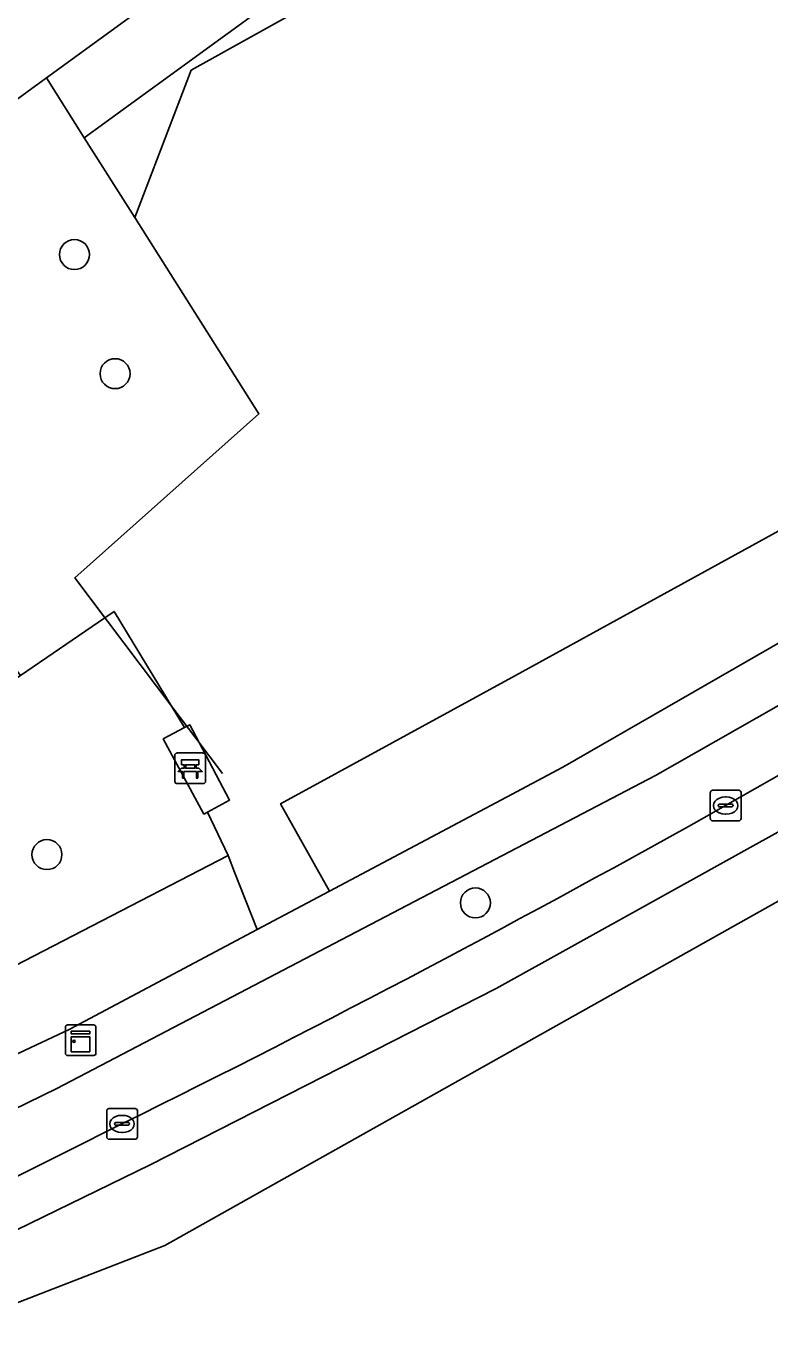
# Model space of a CAD drawing. Extents: x 159217 to 160349, y 381246 to 382172.
# Drawn here: x 159743.34 to 159767.61, y 381381.16 to 381423.98 of the extents above; entities that cross this region are included whole.
import ezdxf

# ---------------------------------------------------------------- set-up
doc = ezdxf.new("R2010")
doc.units = 0
for name, color, linetype in [('IMGEO_Bank', 7, 'Continuous'), ('IMGEO_Boom', 7, 'Continuous'), ('IMGEO_Groenvoorziening', 7, 'Continuous'), ('IMGEO_Hek', 7, 'Continuous'), ('IMGEO_Kast', 7, 'Continuous'), ('IMGEO_Kolk', 7, 'Continuous'), ('IMGEO_Parkeervlak_open', 7, 'Continuous'), ('IMGEO_Rijbaan_lokaal_gesloten', 7, 'Continuous'), ('IMGEO_Voetpad_open', 7, 'Continuous')]:
    doc.layers.add(name, color=color, linetype=linetype)

msp = doc.modelspace()

# ---------------------------------------------------------------- linework, layer by layer
at = {"layer": 'IMGEO_Bank'}
for p, q in [((159748.19, 381399.344), (159748.19, 381400.185)), ((159748.19, 381400.185), (159748.19, 381399.344)), ((159748.265, 381400.269), (159749.106, 381400.269)), ((159749.106, 381400.269), (159748.265, 381400.269)), ((159749.19, 381400.194), (159749.19, 381399.353)), ((159749.19, 381399.353), (159749.19, 381400.194)), ((159748.887, 381399.667), (159748.494, 381399.667)), ((159748.499, 381399.775), (159748.499, 381399.881)), ((159748.543, 381399.881), (159748.543, 381399.775)), ((159748.831, 381399.887), (159748.549, 381399.887)), ((159748.549, 381399.769), (159748.831, 381399.769)), ((159748.837, 381399.775), (159748.837, 381399.881)), ((159748.881, 381399.881), (159748.881, 381399.775)), ((159749.115, 381399.269), (159748.274, 381399.269)), ((159748.274, 381399.269), (159749.115, 381399.269))]:
    msp.add_line(p, q, dxfattribs=at)
for points in [[(159748.493, 381399.887), (159748.407, 381399.887), (159748.407, 381400.048), (159748.97, 381400.048), (159748.97, 381399.887), (159748.887, 381399.887)], [(159748.437, 381399.667), (159748.295, 381399.667), (159748.407, 381399.769), (159748.493, 381399.769)], [(159748.487, 381399.66), (159748.487, 381399.453), (159748.444, 381399.453), (159748.444, 381399.66)], [(159748.887, 381399.769), (159748.97, 381399.769), (159749.082, 381399.667), (159748.943, 381399.667)], [(159748.937, 381399.66), (159748.937, 381399.453), (159748.893, 381399.453), (159748.893, 381399.66)]]:
    msp.add_lwpolyline(points, dxfattribs=at)
for centre, radius, start, end in [((159748.268, 381400.191), 0.0779, 92.4484, 184.2845), ((159748.268, 381400.191), 0.0779, 92.4484, 184.2845), ((159749.112, 381400.191), 0.0779, 2.4484, 94.2845), ((159749.112, 381400.191), 0.0779, 2.4484, 94.2845), ((159748.437, 381399.66), 0.00671, 2.8957, 87.1043), ((159748.494, 381399.66), 0.00671, 92.8957, 177.1043), ((159748.492, 381399.88), 0.00671, 2.8957, 87.1043), ((159748.492, 381399.776), 0.00671, 272.8957, 357.1043), ((159748.549, 381399.88), 0.00671, 92.8957, 177.1043), ((159748.549, 381399.776), 0.00671, 182.8957, 267.1043), ((159748.831, 381399.88), 0.00671, 2.8957, 87.1043), ((159748.831, 381399.776), 0.00671, 272.8957, 357.1043), ((159748.888, 381399.88), 0.00671, 92.8957, 177.1043), ((159748.888, 381399.776), 0.00671, 182.8957, 267.1043), ((159748.886, 381399.66), 0.00671, 2.8957, 87.1043), ((159748.943, 381399.66), 0.00671, 92.8957, 177.1043), ((159748.268, 381399.347), 0.0779, 182.4484, 274.2845), ((159748.268, 381399.347), 0.0779, 182.4484, 274.2845), ((159749.112, 381399.347), 0.0779, 272.4484, 4.2845), ((159749.112, 381399.347), 0.0779, 272.4484, 4.2845)]:
    msp.add_arc(centre, radius, start, end, dxfattribs=at)
at = {"layer": 'IMGEO_Boom'}
for centre in [(159744.913, 381416.532), (159746.238, 381412.646), (159744.016, 381396.953), (159757.998, 381395.376)]:
    msp.add_circle(centre, 0.489, dxfattribs=at)
at = {"layer": 'IMGEO_Groenvoorziening'}
for points in [[(159745.234, 381420.346), (159776.021, 381442.729), (159774.733, 381444.636), (159744.001, 381422.294)], [(159746.885, 381417.737), (159748.724, 381422.549), (159778.473, 381439.101), (159776.021, 381442.729), (159745.234, 381420.346)], [(159750.934, 381411.339), (159746.885, 381417.737), (159745.234, 381420.346), (159744.001, 381422.294), (159736.642, 381416.944), (159737.678, 381415.573), (159735.011, 381413.574), (159743.153, 381402.796), (159745.906, 381404.68), (159744.922, 381405.983)], [(159789.633, 381416.266), (159793.783, 381418.549), (159793.197, 381419.471), (159792.283, 381420.909), (159759.302, 381402.801), (159757.198, 381401.646), (159751.643, 381398.612), (159753.24, 381395.762), (159759.018, 381398.829), (159760.851, 381399.802), (159768.966, 381404.474), (159777.954, 381409.61)], [(159749.256, 381398.342), (159749.137, 381398.278), (159747.812, 381400.73), (159748.501, 381401.099), (159746.207, 381404.886), (159745.906, 381404.68), (159743.153, 381402.796), (159736.837, 381398.472), (159739.112, 381394.457), (159739.263, 381394.172), (159740.409, 381392.013), (159749.925, 381396.922)], [(159750.88, 381394.509), (159750.139, 381396.38), (159749.925, 381396.922), (159740.409, 381392.013), (159740.706, 381391.569), (159741.831, 381389.888), (159744.737, 381391.249)]]:
    msp.add_lwpolyline(points, close=True, dxfattribs=at)
msp.add_lwpolyline([(159778.473, 381439.101), (159748.724, 381422.549), (159746.885, 381417.737), (159750.934, 381411.339), (159744.922, 381405.983), (159745.906, 381404.68), (159746.207, 381404.886), (159748.501, 381401.099), (159748.674, 381401.191), (159748.98, 381400.612), (159749.975, 381398.731), (159749.256, 381398.342), (159749.925, 381396.922), (159750.139, 381396.38), (159750.88, 381394.509), (159753.24, 381395.762), (159751.643, 381398.612), (159757.198, 381401.646), (159759.302, 381402.801), (159792.283, 381420.909)], dxfattribs=at)
at = {"layer": 'IMGEO_Hek'}
for points in [[(159744.922, 381405.983), (159748.128, 381401.74)], [(159748.128, 381401.74), (159748.873, 381400.754), (159749.742, 381399.604)]]:
    msp.add_lwpolyline(points, dxfattribs=at)
at = {"layer": 'IMGEO_Kast'}
for p, q in [((159744.616, 381390.472), (159744.616, 381391.313)), ((159744.616, 381391.313), (159744.616, 381390.472)), ((159744.691, 381391.397), (159745.532, 381391.397)), ((159745.532, 381391.397), (159744.691, 381391.397)), ((159745.616, 381391.322), (159745.616, 381390.481)), ((159745.616, 381390.481), (159745.616, 381391.322)), ((159745.541, 381390.397), (159744.7, 381390.397)), ((159744.7, 381390.397), (159745.541, 381390.397))]:
    msp.add_line(p, q, dxfattribs=at)
for points in [[(159744.811, 381391.187), (159745.411, 381391.187), (159745.411, 381391.102), (159744.811, 381391.102), (159744.811, 381391.187)], [(159744.811, 381391.012), (159745.411, 381391.012), (159745.411, 381390.523), (159744.811, 381390.523), (159744.811, 381391.012)]]:
    msp.add_lwpolyline(points, dxfattribs=at)
msp.add_circle((159744.895, 381390.861), 0.0377, dxfattribs=at)
for centre, start, end in [((159744.694, 381391.319), 92.4484, 184.2845), ((159744.694, 381391.319), 92.4484, 184.2845), ((159745.538, 381391.319), 2.4484, 94.2845), ((159745.538, 381391.319), 2.4484, 94.2845), ((159744.694, 381390.475), 182.4484, 274.2845), ((159744.694, 381390.475), 182.4484, 274.2845), ((159745.538, 381390.475), 272.4484, 4.2845), ((159745.538, 381390.475), 272.4484, 4.2845)]:
    msp.add_arc(centre, 0.0779, start, end, dxfattribs=at)
at = {"layer": 'IMGEO_Kolk'}
for p, q in [((159765.666, 381398.128), (159765.666, 381398.98)), ((159765.741, 381399.054), (159766.593, 381399.054)), ((159766.154, 381398.834), (159766.179, 381398.834)), ((159766.667, 381398.98), (159766.667, 381398.128)), ((159765.925, 381398.548), (159765.925, 381398.56)), ((159766.363, 381398.511), (159765.965, 381398.511)), ((159765.968, 381398.597), (159766.366, 381398.597)), ((159766.409, 381398.56), (159766.409, 381398.548)), ((159766.593, 381398.054), (159765.741, 381398.054)), ((159766.177, 381398.274), (159766.152, 381398.274)), ((159745.965, 381387.74), (159745.965, 381388.592)), ((159746.04, 381388.666), (159746.892, 381388.666)), ((159746.453, 381388.446), (159746.478, 381388.446)), ((159746.966, 381388.592), (159746.966, 381387.74)), ((159746.224, 381388.16), (159746.224, 381388.172)), ((159746.662, 381388.123), (159746.264, 381388.123)), ((159746.267, 381388.209), (159746.665, 381388.209)), ((159746.708, 381388.172), (159746.708, 381388.16)), ((159746.892, 381387.666), (159746.04, 381387.666)), ((159746.476, 381387.886), (159746.451, 381387.886))]:
    msp.add_line(p, q, dxfattribs=at)
for points in [[(159765.666, 381398.128), (159765.666, 381398.98)], [(159765.741, 381399.054), (159766.593, 381399.054)], [(159766.667, 381398.98), (159766.667, 381398.128)], [(159766.593, 381398.054), (159765.741, 381398.054)], [(159745.965, 381387.74), (159745.965, 381388.592)], [(159746.04, 381388.666), (159746.892, 381388.666)], [(159746.966, 381388.592), (159746.966, 381387.74)], [(159746.892, 381387.666), (159746.04, 381387.666)]]:
    msp.add_lwpolyline(points, dxfattribs=at)
for centre, radius, start, end in [((159765.743, 381398.978), 0.0765, 91.552, 178.448), ((159765.743, 381398.978), 0.0765, 91.552, 178.448), ((159766.591, 381398.978), 0.0765, 1.552, 88.448), ((159766.591, 381398.978), 0.0765, 1.552, 88.448), ((159765.965, 381398.557), 0.0403, 85.8775, 175.7526), ((159765.962, 381398.547), 0.0366, 178.938, 274.7102), ((159766.366, 381398.554), 0.043, 264.8664, 352.4533), ((159766.37, 381398.559), 0.0386, 1.7309, 96.639), ((159765.743, 381398.13), 0.0765, 181.552, 268.448), ((159765.743, 381398.13), 0.0765, 181.552, 268.448), ((159766.591, 381398.13), 0.0765, 271.552, 358.448), ((159766.591, 381398.13), 0.0765, 271.552, 358.448), ((159746.042, 381388.59), 0.0765, 91.552, 178.448), ((159746.042, 381388.59), 0.0765, 91.552, 178.448), ((159746.89, 381388.59), 0.0765, 1.552, 88.448), ((159746.89, 381388.59), 0.0765, 1.552, 88.448), ((159746.264, 381388.169), 0.0403, 85.8775, 175.7526), ((159746.261, 381388.159), 0.0366, 178.938, 274.7102), ((159746.665, 381388.166), 0.043, 264.8664, 352.4533), ((159746.669, 381388.171), 0.0386, 1.7309, 96.639), ((159746.042, 381387.742), 0.0765, 181.552, 268.448), ((159746.042, 381387.742), 0.0765, 181.552, 268.448), ((159746.89, 381387.742), 0.0765, 271.552, 358.448), ((159746.89, 381387.742), 0.0765, 271.552, 358.448)]:
    msp.add_arc(centre, radius, start, end, dxfattribs=at)
for centre, major_axis, ratio, start_param, end_param in [((159766.153, 381398.554), (-0.387, 0.002), 0.722429, 4.712389, 7.853982), ((159766.178, 381398.554), (-0.39, 0.002), 0.717154, 1.570796, 4.712389), ((159746.452, 381388.166), (-0.387, 0.002), 0.722429, 4.712389, 7.853982), ((159746.477, 381388.166), (-0.39, 0.002), 0.717154, 1.570796, 4.712389)]:
    msp.add_ellipse(centre, major_axis=major_axis, ratio=ratio, start_param=start_param, end_param=end_param, dxfattribs=at)
at = {"layer": 'IMGEO_Parkeervlak_open'}
for points in [[(159775.217, 381405.988), (159763.877, 381399.537), (159744.338, 381389.322), (159738.498, 381386.474)], [(159766.164, 381398.553), (159778.933, 381405.815)]]:
    msp.add_lwpolyline(points, dxfattribs=at)
for centre, radius, start, end in [((159561.329, 381763.15), 418.196, 296.27603, 299.3278), ((159522.891, 381831.742), 496.734, 294.24086, 296.74904)]:
    msp.add_arc(centre, radius, start, end, dxfattribs=at)
at = {"layer": 'IMGEO_Rijbaan_lokaal_gesloten'}
msp.add_lwpolyline([(159739.963, 381383.22), (159747.386, 381386.829), (159758.673, 381392.589), (159768.654, 381398.12), (159789.615, 381410.102), (159806.459, 381419.435), (159805.721, 381420.8), (159805.556, 381420.709), (159805.445, 381420.648), (159805.305, 381420.604), (159800.5, 381417.95), (159792.204, 381413.378), (159778.933, 381405.815), (159766.164, 381398.553)], dxfattribs=at)
msp.add_lwpolyline([(159703.46, 381366.974), (159747.863, 381384.197), (159807.435, 381417.628), (159806.459, 381419.435), (159789.615, 381410.102), (159768.654, 381398.12), (159758.673, 381392.589), (159747.386, 381386.829), (159739.963, 381383.22), (159730.955, 381378.84), (159720.974, 381374.539), (159710.148, 381370.238), (159703.153, 381367.887), (159703.46, 381366.974)], close=True, dxfattribs=at)
for centre, radius, start, end in [((159561.329, 381763.15), 418.196, 296.27603, 299.3278), ((159522.891, 381831.742), 496.734, 294.24086, 296.74904)]:
    msp.add_arc(centre, radius, start, end, dxfattribs=at)
at = {"layer": 'IMGEO_Voetpad_open'}
for points in [[(159693.012, 381387.587), (159694.429, 381383.802), (159696.133, 381387.594), (159698.841, 381389.562), (159711.879, 381398.903), (159724.123, 381407.805), (159727.407, 381410.224), (159729.376, 381411.649), (159736.642, 381416.944), (159744.001, 381422.294), (159774.733, 381444.636), (159779.353, 381447.989), (159782.195, 381450.052)], [(159799.442, 381421.661), (159796.372, 381419.973), (159793.783, 381418.549), (159789.633, 381416.266), (159777.954, 381409.61), (159768.966, 381404.474), (159760.851, 381399.802), (159759.018, 381398.829), (159753.24, 381395.762), (159750.88, 381394.509), (159744.737, 381391.249), (159741.831, 381389.888), (159737.808, 381388.004), (159730.579, 381384.619), (159730.724, 381384.227), (159719.846, 381379.547)], [(159738.498, 381386.474), (159744.338, 381389.322), (159763.877, 381399.537), (159775.217, 381405.988)]]:
    msp.add_lwpolyline(points, dxfattribs=at)
msp.add_lwpolyline([(159748.98, 381400.612), (159748.674, 381401.191), (159748.501, 381401.099), (159747.812, 381400.73), (159749.137, 381398.278), (159749.256, 381398.342), (159749.975, 381398.731)], close=True, dxfattribs=at)

doc.saveas('drawing.dxf')
